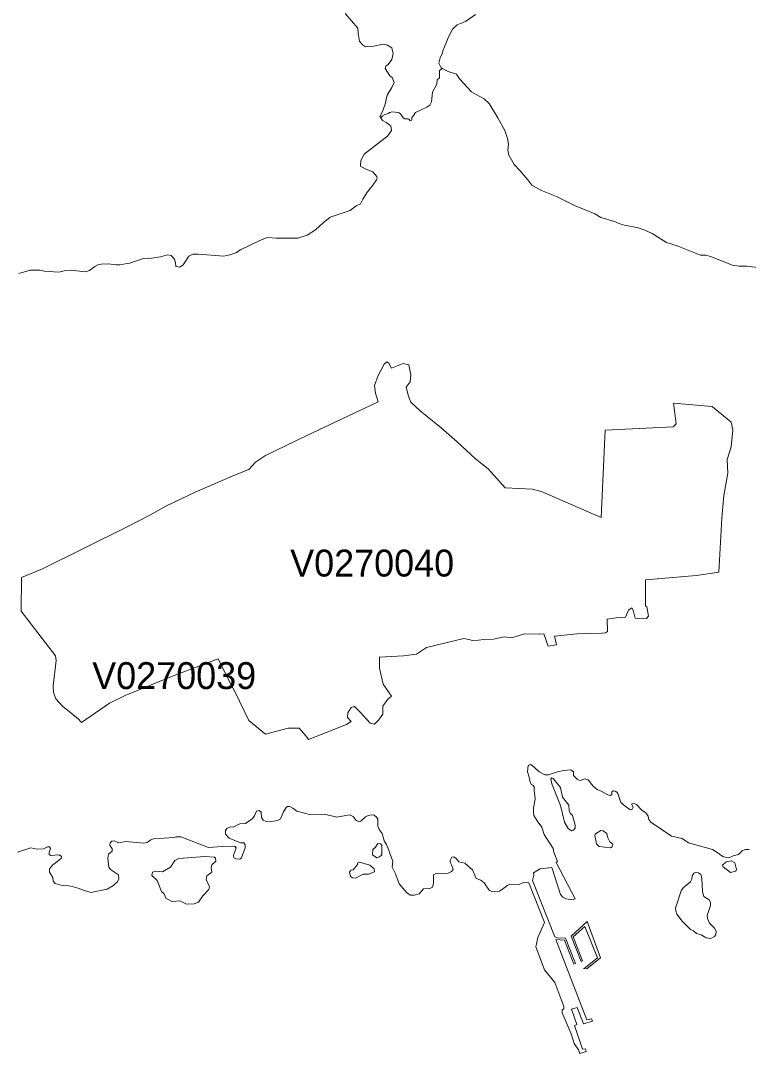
# Model space of a CAD drawing. Extents: x 369010 to 735936, y 6377141 to 6616555.
# Drawn here: x 403626 to 406332, y 6453628 to 6457471 of the extents above; entities that cross this region are included whole.
import ezdxf
from ezdxf.enums import TextEntityAlignment as Align

# ---------------------------------------------------------------- set-up
doc = ezdxf.new("R2010")
doc.units = 0
doc.header["$LTSCALE"] = 40
doc.layers.add('3', color=7, linetype='Continuous', lineweight=13)
doc.layers.add('4', color=7, linetype='Continuous')

msp = doc.modelspace()

# ---------------------------------------------------------------- linework, layer by layer
at = {"layer": '3'}
for points in [[(404891.8, 6456950.33), (404904.22, 6456973.66), (404991.93, 6457042.18), (405005.51, 6457061.38), (405002.86, 6457079.25), (404984.98, 6457091.5), (404971.25, 6457099.78), (404965.12, 6457108.55), (404965.12, 6457108.71), (404961.65, 6457113.51), (404971.25, 6457132.71), (404982.33, 6457160.02), (404989.12, 6457192.95), (405007, 6457221.75), (405015.1, 6457240.95), (405008.32, 6457258.66), (404998.72, 6457265.61), (404982.33, 6457292.92), (404983.66, 6457301.19), (404993.26, 6457308.15), (405007, 6457325.85), (405010.97, 6457347.87), (405007, 6457369.71), (404990.44, 6457379.31), (404974.06, 6457383.45), (404938.48, 6457375.17), (404908.35, 6457373.85), (404897.27, 6457380.64), (404886.34, 6457394.37), (404880.88, 6457424.49), (404879.56, 6457442.37), (404832.88, 6457497.15)], [(404832.88, 6457497.15), (404879.56, 6457442.37), (404880.88, 6457424.49), (404886.34, 6457394.37), (404897.27, 6457380.64), (404908.35, 6457373.85), (404938.48, 6457375.17), (404974.06, 6457383.45), (404990.44, 6457379.31), (405007, 6457369.71), (405010.97, 6457347.87), (405007, 6457325.85), (404993.26, 6457308.15), (404983.66, 6457301.19), (404982.33, 6457292.92), (404998.72, 6457265.61), (405008.32, 6457258.66), (405015.1, 6457240.95), (405007, 6457221.75), (404989.12, 6457192.95), (404982.33, 6457160.02), (404971.25, 6457132.71), (404961.65, 6457113.51), (404965.12, 6457108.71), (404972.24, 6457116.66), (404980.35, 6457121.13), (404994.75, 6457124.77), (404997.4, 6457128.41), (405000.21, 6457129.24), (405006.5, 6457131.06), (405031.82, 6457129.24), (405038.94, 6457123.77), (405048.87, 6457108.55), (405054.33, 6457104.91), (405066.08, 6457105.73), (405069.72, 6457103.91), (405074.19, 6457098.45), (405081.47, 6457100.27), (405081.47, 6457110.2), (405091.4, 6457121.13), (405091.4, 6457123.77), (405094.05, 6457129.24), (405115.73, 6457139.17), (405136.58, 6457148.27), (405147.34, 6457156.38), (405153.63, 6457168.96), (405158.27, 6457204.21), (405174.49, 6457234.17), (405175.31, 6457250.38), (405183.42, 6457257.67), (405184.42, 6457284.64), (405193.52, 6457292.59), (405189.88, 6457294.57), (405181.44, 6457312.12), (405182.26, 6457317.41), (405186.4, 6457331.98), (405195.01, 6457351.18), (405196, 6457357.8), (405208.08, 6457387.75), (405219.01, 6457412.74), (405233.9, 6457440.38), (405248.96, 6457455.28), (405280.74, 6457467.86), (405318.31, 6457493.68)], [(405318.31, 6457493.68), (405280.74, 6457467.86), (405248.96, 6457455.28), (405233.9, 6457440.38), (405219.01, 6457412.74), (405208.08, 6457387.75), (405196, 6457357.8), (405195.01, 6457351.18), (405186.4, 6457331.98), (405182.26, 6457317.41), (405181.44, 6457312.12), (405189.88, 6457294.57), (405193.52, 6457292.59), (405216.52, 6457281.17), (405246.48, 6457271.07), (405258.56, 6457253.86), (405302.92, 6457206.36), (405328.57, 6457190.47), (405349.42, 6457180.38), (405368.62, 6457162.01), (405401.23, 6457109.54), (405426.88, 6457061.54), (405436.81, 6457032.25), (405440.12, 6457010.57), (405438.46, 6456988.89), (405441.77, 6456969.69), (405460.97, 6456935.6), (405482.82, 6456912.92), (405512.78, 6456878.83), (405527.01, 6456858.8), (405562.92, 6456838.61), (405618.53, 6456816.93), (405685.73, 6456782.5), (405725.12, 6456767.28), (405761.2, 6456751.39), (405784.2, 6456738.32), (405834.18, 6456723.25), (405854.38, 6456714.15), (405872.25, 6456709.35), (405923.23, 6456699.26), (405947.22, 6456691.31), (405975.19, 6456678.4), (406027.99, 6456645.14), (406068.21, 6456632.56), (406154.1, 6456598.3), (406173.8, 6456598.3), (406192.17, 6456593.33), (406273.93, 6456560.73), (406297.26, 6456556.59), (406326.23, 6456557.42), (406377.2, 6456550.8)], [(406377.2, 6456550.8), (406326.23, 6456557.42), (406297.26, 6456556.59), (406273.93, 6456560.73), (406192.17, 6456593.33), (406173.8, 6456598.3), (406154.1, 6456598.3), (406068.21, 6456632.56), (406027.99, 6456645.14), (405975.19, 6456678.4), (405947.22, 6456691.31), (405923.23, 6456699.26), (405872.25, 6456709.35), (405854.38, 6456714.15), (405834.18, 6456723.25), (405784.2, 6456738.32), (405761.2, 6456751.39), (405725.12, 6456767.28), (405685.73, 6456782.5), (405618.53, 6456816.93), (405562.92, 6456838.61), (405527.01, 6456858.8), (405512.78, 6456878.83), (405482.82, 6456912.92), (405460.97, 6456935.6), (405441.77, 6456969.69), (405438.46, 6456988.89), (405440.12, 6457010.57), (405436.81, 6457032.25), (405426.88, 6457061.54), (405401.23, 6457109.54), (405368.62, 6457162.01), (405349.42, 6457180.38), (405328.57, 6457190.47), (405302.92, 6457206.36), (405258.56, 6457253.86), (405246.48, 6457271.07), (405216.52, 6457281.17), (405193.52, 6457292.59), (405184.42, 6457284.64), (405183.42, 6457257.67), (405175.31, 6457250.38), (405174.49, 6457234.17), (405158.27, 6457204.21), (405153.63, 6457168.96), (405147.34, 6457156.38), (405136.58, 6457148.27), (405115.73, 6457139.17), (405094.05, 6457129.24), (405091.4, 6457123.77), (405091.4, 6457121.13), (405081.47, 6457110.2), (405081.47, 6457100.27), (405074.19, 6457098.45), (405069.72, 6457103.91), (405066.08, 6457105.73), (405054.33, 6457104.91), (405048.87, 6457108.55), (405038.94, 6457123.77), (405031.82, 6457129.24), (405006.5, 6457131.06), (405000.21, 6457129.24), (404997.4, 6457128.41), (404994.75, 6457124.77), (404980.35, 6457121.13), (404972.24, 6457116.66), (404965.12, 6457108.71), (404965.12, 6457108.55), (404971.25, 6457099.78), (404984.98, 6457091.5), (405002.86, 6457079.25), (405005.51, 6457061.38), (404991.93, 6457042.18), (404904.22, 6456973.66), (404891.8, 6456950.33), (404890.48, 6456929.8), (404909.68, 6456917.56), (404935.66, 6456907.96), (404950.72, 6456891.41), (404952.05, 6456883.3), (404949.73, 6456878.5), (404935.83, 6456858.14), (404916.13, 6456834.14), (404898.09, 6456806.67), (404889.49, 6456789.62), (404873.27, 6456781.84), (404862.18, 6456773.24), (404851.92, 6456763.8), (404777.28, 6456739.8)], [(403619.24, 6456529.61), (403661.94, 6456542.03), (403697.86, 6456542.03), (403713.58, 6456538.55), (403768.03, 6456535.41), (403788.22, 6456539.21), (403813.55, 6456541.7), (403867.5, 6456536.57), (403882.06, 6456540.87), (403902.42, 6456555.93), (403913.18, 6456562.38), (403924.93, 6456564.54), (403951.74, 6456565.69), (403980.7, 6456562.38), (403995.1, 6456562.38), (404021.92, 6456567.35), (404032.51, 6456568.34), (404049.06, 6456574.8), (404082.49, 6456585.22), (404112.61, 6456586.38), (404146.04, 6456592.34), (404172.52, 6456599.29), (404186.26, 6456597.47), (404198.18, 6456582.91), (404202.48, 6456570.16), (404203.47, 6456556.43), (404218.04, 6456553.78), (404230.78, 6456561.56), (404251.47, 6456594.16), (404266.86, 6456601.77), (404286.56, 6456601.61), (404381.72, 6456593.83), (404403.73, 6456598.96), (404425.75, 6456607.4), (404443.12, 6456618.49), (404513.3, 6456651.59), (404542.43, 6456663.51), (404575.86, 6456661.02), (404608.46, 6456661.85), (404657.29, 6456661.85), (404691.54, 6456672.11), (404722.49, 6456691.81), (404751.62, 6456718.45), (404777.28, 6456739.8), (404851.92, 6456763.8), (404862.18, 6456773.24), (404873.27, 6456781.84), (404889.49, 6456789.62), (404898.09, 6456806.67), (404916.13, 6456834.14), (404935.83, 6456858.14), (404949.73, 6456878.5), (404952.05, 6456883.3), (404950.72, 6456891.41), (404935.66, 6456907.96), (404909.68, 6456917.56), (404890.48, 6456929.8), (404891.8, 6456950.33)], [(404777.28, 6456739.8), (404751.62, 6456718.45), (404722.49, 6456691.81), (404691.54, 6456672.11), (404657.29, 6456661.85), (404608.46, 6456661.85), (404575.86, 6456661.02), (404542.43, 6456663.51), (404513.3, 6456651.59), (404443.12, 6456618.49), (404425.75, 6456607.4), (404403.73, 6456598.96), (404381.72, 6456593.83), (404286.56, 6456601.61), (404266.86, 6456601.77), (404251.47, 6456594.16), (404230.78, 6456561.56), (404218.04, 6456553.78), (404203.47, 6456556.43), (404202.48, 6456570.16), (404198.18, 6456582.91), (404186.26, 6456597.47), (404172.52, 6456599.29), (404146.04, 6456592.34), (404112.61, 6456586.38), (404082.49, 6456585.22), (404049.06, 6456574.8), (404032.51, 6456568.34), (404021.92, 6456567.35), (403995.1, 6456562.38), (403980.7, 6456562.38), (403951.74, 6456565.69), (403924.93, 6456564.54), (403913.18, 6456562.38), (403902.42, 6456555.93), (403882.06, 6456540.87), (403867.5, 6456536.57), (403813.55, 6456541.7), (403788.22, 6456539.21), (403768.03, 6456535.41), (403713.58, 6456538.55), (403697.86, 6456542.03), (403661.94, 6456542.03), (403619.24, 6456529.61)], [(404687.41, 6455925.86), (404956.19, 6456052.96), (404945.76, 6456084.24), (404941.79, 6456113.04), (404956.19, 6456150.94), (404978.36, 6456192.81), (404987.47, 6456200.76), (404995.41, 6456196.79), (405005.84, 6456177.09), (405048.87, 6456195.46), (405069.89, 6456190.17), (405077.67, 6456152.27), (405075.02, 6456127.44), (405059.29, 6456106.59), (405068.56, 6456073.82), (405077.67, 6456051.64), (405111.59, 6456019.03), (405190.04, 6455956.14), (405249.62, 6455903.18), (405317.48, 6455840.46), (405364.65, 6455802.56), (405428.53, 6455731.89)], [(405529.16, 6455727.91), (405428.53, 6455731.89), (405364.65, 6455802.56), (405317.48, 6455840.46), (405249.62, 6455903.18), (405190.04, 6455956.14), (405111.59, 6456019.03), (405077.67, 6456051.64), (405068.56, 6456073.82), (405059.29, 6456106.59), (405075.02, 6456127.44), (405077.67, 6456152.27), (405069.89, 6456190.17), (405048.87, 6456195.46), (405005.84, 6456177.09), (404995.41, 6456196.79), (404987.47, 6456200.76), (404978.36, 6456192.81), (404956.19, 6456150.94), (404941.79, 6456113.04), (404945.76, 6456084.24), (404956.19, 6456052.96)], [(404956.19, 6456052.96), (404687.41, 6455925.86), (404536.3, 6455852.87), (404499.73, 6455828.04), (404474.9, 6455800.57), (404421.44, 6455779.72), (404275.3, 6455716), (404168.22, 6455665.02), (404106.82, 6455630.93), (404022.41, 6455587.07), (403707.46, 6455431.5), (403629.17, 6455398.73), (403628.02, 6455273.27), (403755.95, 6455106.78), (403758.6, 6455089.73), (403746.85, 6454995.72), (403748.17, 6454970.9), (403757.27, 6454947.4), (403782.1, 6454919.92), (403839.53, 6454872.92), (403852.6, 6454858.69), (403956.87, 6454931.84), (404014.3, 6454959.31), (404197.02, 6455033.79), (404361.03, 6455096.35), (404401.58, 6455012.77), (404422.93, 6454974.87), (404475.23, 6454866.46), (404536.63, 6454815.32), (404621.54, 6454837.67), (404661.92, 6454837.67), (404686.74, 6454810.19), (404697.17, 6454795.79), (404838.02, 6454851.9), (404854.9, 6454863.65), (404841.82, 6454878.05), (404843.15, 6454895.1), (404854.9, 6454914.79), (404867.97, 6454918.6), (404890.15, 6454896.42), (404925.57, 6454857.2), (404942.45, 6454853.22), (404956.85, 6454867.62), (404972.57, 6454889.8), (404972.57, 6454919.92), (404992.1, 6454946.07), (405005.17, 6454957.82), (404973.89, 6455002.34), (404960.82, 6455061.1), (404960.82, 6455102.97), (405049.7, 6455106.94), (405098.02, 6455113.4), (405135.59, 6455138.06), (405273.95, 6455171.99), (405297.62, 6455166.69), (405310.53, 6455162.88), (405347.93, 6455168.01), (405384.51, 6455169.34), (405423.73, 6455178.44), (405452.53, 6455174.47), (405499.53, 6455188.87), (405555.64, 6455187.54), (405571.36, 6455188.87), (405588.41, 6455143.19), (405618.37, 6455148.32), (405611.91, 6455181.09), (405694.17, 6455188.87), (405785.69, 6455191.51), (405800.75, 6455192.84), (405808.7, 6455197.97), (405807.37, 6455243.81), (405841.3, 6455248.94), (405875.23, 6455251.59), (405886.98, 6455277.74), (405898.73, 6455285.69), (405904.03, 6455277.74), (405911.81, 6455247.79), (405933.98, 6455245.14), (405953.68, 6455246.46), (405961.46, 6455255.56), (405955, 6455289.49), (405949.71, 6455293.47), (405949.71, 6455390.29), (406139.21, 6455405.84), (406222.29, 6455418.59), (406234.21, 6455620), (406240.66, 6455704.41), (406256.22, 6455786.83), (406253.74, 6455837.81), (406268.14, 6455884.81), (406274.59, 6455948.7), (406268.14, 6455976.17), (406197.47, 6456034.92), (406053.81, 6456048), (406064.23, 6455970.87), (406052.48, 6455959.12), (405800.42, 6455947.37), (405784.7, 6455621.83), (405565.74, 6455717.49), (405529.16, 6455727.91)], [(405428.53, 6455731.89), (405529.16, 6455727.91), (405565.74, 6455717.49), (405784.7, 6455621.83), (405800.42, 6455947.37), (406052.48, 6455959.12), (406064.23, 6455970.87), (406053.81, 6456048), (406197.47, 6456034.92), (406268.14, 6455976.17), (406274.59, 6455948.7), (406268.14, 6455884.81), (406253.74, 6455837.81), (406256.22, 6455786.83), (406240.66, 6455704.41), (406234.21, 6455620), (406222.29, 6455418.59), (406139.21, 6455405.84), (405949.71, 6455390.29), (405949.71, 6455293.47), (405955, 6455289.49), (405961.46, 6455255.56), (405953.68, 6455246.46), (405933.98, 6455245.14), (405911.81, 6455247.79), (405904.03, 6455277.74), (405898.73, 6455285.69), (405886.98, 6455277.74), (405875.23, 6455251.59), (405841.3, 6455248.94), (405807.37, 6455243.81), (405808.7, 6455197.97), (405800.75, 6455192.84), (405785.69, 6455191.51), (405694.17, 6455188.87), (405611.91, 6455181.09), (405618.37, 6455148.32), (405588.41, 6455143.19), (405571.36, 6455188.87), (405555.64, 6455187.54), (405499.53, 6455188.87), (405452.53, 6455174.47), (405423.73, 6455178.44), (405384.51, 6455169.34), (405347.93, 6455168.01), (405310.53, 6455162.88), (405297.62, 6455166.69), (405273.95, 6455171.99), (405135.59, 6455138.06), (405098.02, 6455113.4), (405049.7, 6455106.94), (404960.82, 6455102.97), (404960.82, 6455061.1), (404973.89, 6455002.34), (405005.17, 6454957.82), (404992.1, 6454946.07), (404972.57, 6454919.92), (404972.57, 6454889.8), (404956.85, 6454867.62), (404942.45, 6454853.22), (404925.57, 6454857.2), (404890.15, 6454896.42), (404867.97, 6454918.6), (404854.9, 6454914.79), (404843.15, 6454895.1), (404841.82, 6454878.05), (404854.9, 6454863.65), (404838.02, 6454851.9), (404697.17, 6454795.79), (404686.74, 6454810.19), (404661.92, 6454837.67), (404621.54, 6454837.67), (404536.63, 6454815.32), (404475.23, 6454866.46), (404422.93, 6454974.87), (404401.58, 6455012.77), (404361.03, 6455096.35), (404197.02, 6455033.79), (404014.3, 6454959.31), (403956.87, 6454931.84), (403852.6, 6454858.69), (403839.53, 6454872.92), (403782.1, 6454919.92), (403757.27, 6454947.4), (403748.17, 6454970.9), (403746.85, 6454995.72), (403758.6, 6455089.73), (403755.95, 6455106.78), (403628.02, 6455273.27), (403629.17, 6455398.73), (403707.46, 6455431.5), (404022.41, 6455587.07), (404106.82, 6455630.93), (404168.22, 6455665.02), (404275.3, 6455716), (404421.44, 6455779.72), (404474.9, 6455800.57), (404499.73, 6455828.04), (404536.3, 6455852.87), (404687.41, 6455925.86)], [(405640.05, 6453790.19), (405640.05, 6453778.61), (405673.81, 6453700.82), (405684.9, 6453664.41), (405700.46, 6453641.57), (405705.59, 6453628.33), (405729.25, 6453635.61), (405726.44, 6453645.38), (405716.18, 6453643.72), (405686.06, 6453731.6), (405694.17, 6453735.58), (405674.8, 6453792.18), (405695.33, 6453799.46), (405719.16, 6453737.56), (405752.26, 6453748.65), (405749.11, 6453757.09), (405732.23, 6453752.46), (405617.04, 6454051.52), (405649.15, 6454049.7), (405683.08, 6453960.5), (405689.2, 6453962.65), (405652.3, 6454056.65), (405622.17, 6454058.31), (405613.24, 6454061.95), (405529.66, 6454271.31), (405534.62, 6454291.67), (405533.79, 6454300.44), (405558.79, 6454315.17), (405558.79, 6454315.17), (405601.49, 6454319.97), (405601.65, 6454319.97), (405633.92, 6454219.84), (405642.36, 6454208.92), (405654.12, 6454203.46), (405654.12, 6454203.46), (405680.6, 6454199.15), (405680.76, 6454199.15), (405688.04, 6454203.46), (405617.37, 6454337.85), (405622.84, 6454341.65), (405622.84, 6454341.82), (405609.43, 6454377.24), (405605.95, 6454390.81), (405605.95, 6454390.81), (405572.69, 6454442.28), (405564.08, 6454470.25), (405564.08, 6454470.25), (405547.53, 6454493.25), (405534.79, 6454513.61), (405534.79, 6454513.78), (405532.8, 6454528.67), (405532.8, 6454542.24), (405539.42, 6454574.02), (405538.76, 6454587.26), (405535.28, 6454604.97), (405535.45, 6454619.86), (405531.15, 6454625.82), (405525.19, 6454628.14), (405525.19, 6454628.14), (405517.91, 6454646.51), (405517.41, 6454655.45), (405511.29, 6454676.14), (405514.1, 6454698.97), (405518.73, 6454702.28), (405526.51, 6454702.28), (405553.99, 6454675.97), (405553.99, 6454675.8), (405575.67, 6454664.72), (405575.67, 6454664.72), (405589.07, 6454664.22), (405622.84, 6454675.97), (405646.5, 6454681.1), (405671.99, 6454683.25), (405681.59, 6454675.97), (405681.59, 6454662.4), (405681.59, 6454662.23), (405697.48, 6454646.84), (405697.64, 6454646.84), (405707.08, 6454643.03), (405724.79, 6454649.49), (405737.2, 6454646.01), (405755.4, 6454622.18), (405770.13, 6454610.43), (405785.03, 6454603.98), (405809.52, 6454589.74), (405818.46, 6454587.59), (405825.25, 6454591.07), (405825.25, 6454601), (405830.71, 6454604.97), (405837.16, 6454604.14), (405843.78, 6454599.84), (405847.59, 6454595.53), (405847.59, 6454595.53), (405858.35, 6454562.1), (405858.35, 6454562.1), (405874.07, 6454547.87), (405892.11, 6454535.95), (405899.72, 6454534.63), (405903.7, 6454544.73), (405898.57, 6454552.5)], [(405898.57, 6454552.5), (405899.06, 6454557.14), (405906.18, 6454558.3), (405916.44, 6454553.99), (405936.3, 6454533.31), (405952.85, 6454521.39), (405959.47, 6454511.29), (405962.12, 6454498.55), (405969.73, 6454488.95), (406046.53, 6454436.32), (406086.91, 6454427.38), (406109.58, 6454412.16), (406198.95, 6454386.34), (406213.35, 6454378.23), (406237.52, 6454361.35), (406249.76, 6454356.71), (406260.03, 6454355.39), (406275.42, 6454363.5), (406295.61, 6454368.63), (406309.18, 6454381.87), (406321.1, 6454387.33), (406335.5, 6454386.34)], [(403614.44, 6454376.57), (403663.93, 6454393.45), (403686.44, 6454388.16), (403710.93, 6454389.48), (403726.49, 6454396.76), (403733.77, 6454396.43), (403737.25, 6454390.14), (403731.62, 6454375.58), (403732.28, 6454367.64), (403738.74, 6454364.99), (403769.69, 6454366.64), (403777.63, 6454361.02), (403776.31, 6454352.74), (403746.19, 6454329.9), (403733.61, 6454314.34), (403732.95, 6454301.93), (403745.85, 6454282.73), (403747.18, 6454268.5), (403754.46, 6454260.55), (403780.94, 6454252.61), (403805.44, 6454251.62), (403817.35, 6454249.63), (403843.67, 6454241.69), (403852.27, 6454238.05), (403886.7, 6454226.79), (403886.7, 6454226.79), (403886.86, 6454226.79), (403947.44, 6454239.37), (403947.6, 6454239.37), (403968.79, 6454251.29), (403984.68, 6454265.85), (403990.97, 6454275.78), (403989.97, 6454292), (403960.51, 6454312.69), (403953.89, 6454321.29), (403949.92, 6454354.06), (403952.57, 6454368.96), (403966.14, 6454380.55), (403966.14, 6454390.14), (403957.87, 6454401.73), (403959.19, 6454411.99), (403964.82, 6454418.28), (403974.08, 6454418.61), (403989.97, 6454411.66), (404016.62, 6454416.96), (404084.81, 6454410.67), (404097.05, 6454413.31), (404110.29, 6454422.58), (404119.56, 6454425.89), (404119.73, 6454425.89), (404196.85, 6454431.85), (404202.81, 6454433.51), (404222.34, 6454433.84), (404324.62, 6454394.78), (404375.93, 6454398.09), (404422.27, 6454399.58), (404427.57, 6454393.29), (404425.58, 6454385.01), (404417.8, 6454365.65), (404417.8, 6454365.65), (404419.29, 6454356.38), (404427.23, 6454351.75), (404440.81, 6454350.26), (404447.59, 6454355.39), (404461.16, 6454393.12), (404460.83, 6454404.54), (404456.53, 6454411), (404443.45, 6454412.16), (404401.75, 6454429.2), (404388.18, 6454443.93), (404388.18, 6454457.84), (404392.48, 6454465.45), (404406.38, 6454470.58), (404416.31, 6454470.25), (404416.48, 6454470.25), (404440.97, 6454482.66), (404441.14, 6454482.83), (404462.32, 6454483.82), (404487.48, 6454501.2), (404496.08, 6454511.62), (404503.37, 6454530), (404512.97, 6454531.98), (404520.58, 6454526.02), (404521.9, 6454505.83)], [(404521.9, 6454505.83), (404528.36, 6454496.07), (404538.95, 6454491.27), (404552.36, 6454490.11), (404581.65, 6454494.91), (404592.24, 6454501.03), (404604.16, 6454527.35), (404612.93, 6454542.57), (404618.39, 6454547.37), (404626.83, 6454547.37), (404635.94, 6454542.24), (404637.92, 6454540.09), (404653.15, 6454530), (404653.15, 6454530), (404681.95, 6454521.39), (404700.32, 6454517.58), (404756.26, 6454518.08), (404802.6, 6454507.16), (404849.6, 6454515.93), (404862.18, 6454509.31), (404873.76, 6454495.24), (404884.19, 6454491.43), (404891.47, 6454492.26), (404908.02, 6454508.31), (404918.45, 6454513.78), (404931.69, 6454515.27), (404940.96, 6454513.94), (404949.9, 6454507.16), (404954.53, 6454499.38), (404954.53, 6454474.55), (404959.33, 6454460.65), (404970.75, 6454446.91), (404977.87, 6454418.61), (404987.3, 6454405.54), (404998.72, 6454374.26), (404999.22, 6454372.44), (405009.64, 6454343.31), (405009.64, 6454343.31), (405008.15, 6454320.47), (405020.07, 6454296.14), (405034.14, 6454258.57), (405034.3, 6454258.57), (405061.94, 6454225.96), (405061.94, 6454225.96), (405076.01, 6454216.7), (405089.09, 6454216.53), (405108.12, 6454221.99), (405124.17, 6454240.03), (405148.34, 6454242.02), (405157.27, 6454246.65), (405161.08, 6454259.73), (405161.41, 6454292.33), (405169.85, 6454296.97), (405180.11, 6454298.79), (405195.84, 6454296.3), (405216.19, 6454298.29), (405228.77, 6454304.74), (405234.4, 6454312.03), (405228.6, 6454329.74), (405224.3, 6454337.02), (405223.31, 6454346.29), (405229.6, 6454358.53), (405236.88, 6454359.36), (405246.31, 6454353.4), (405255.09, 6454341.49), (405255.09, 6454341.49), (405277.93, 6454336.52), (405277.93, 6454336.52), (405306.89, 6454311.03), (405306.89, 6454311.03), (405320.29, 6454278.93), (405320.29, 6454278.93), (405337.67, 6454272.47), (405349.59, 6454262.87), (405368.29, 6454234.9), (405378.72, 6454230.6), (405378.72, 6454230.6), (405406.52, 6454231.76), (405406.69, 6454231.76), (405406.69, 6454231.76), (405432.17, 6454248.8), (405435.98, 6454252.61), (405445.75, 6454257.74), (405479.51, 6454256.75), (405479.51, 6454256.75), (405496.06, 6454264.03), (405496.06, 6454264.03), (405515.92, 6454262.87), (405573.85, 6454115.74), (405549.85, 6454059.14), (405542.23, 6454025.21), (405542.23, 6454025.21), (405574.67, 6453939.15), (405574.67, 6453939.15), (405574.67, 6453939.15), (405612.91, 6453891.32), (405612.91, 6453891.32), (405646.83, 6453802.77), (405646.67, 6453794.33), (405640.05, 6453790.19)]]:
    msp.add_lwpolyline(points, dxfattribs=at)
for points in [[(405674.64, 6454456.18), (405682.75, 6454459.16), (405688.54, 6454466.44), (405688.87, 6454476.7), (405678.78, 6454513.78), (405669.51, 6454522.38), (405666.36, 6454531.98), (405664.71, 6454552.34), (405641.21, 6454581.96), (405633.59, 6454617.55), (405606.78, 6454651.14), (405600.99, 6454653.3), (405598.34, 6454650.15), (405601.65, 6454631.12), (405633.92, 6454550.19), (405649.15, 6454488.95), (405662.06, 6454465.28)], [(405819.29, 6454392.79), (405826.57, 6454396.1), (405828.23, 6454406.36), (405817.63, 6454415.3), (405809.69, 6454430.36), (405806.71, 6454445.75), (405792.15, 6454456.68), (405783.37, 6454457.01), (405764.34, 6454445.59), (405761.69, 6454438.47), (405767.32, 6454408.35), (405777.75, 6454397.76)], [(404955.03, 6454408.85), (404946.09, 6454395.44), (404935.5, 6454386.5), (404935.17, 6454366.81), (404950.23, 6454356.05), (404960.82, 6454359.86), (404968.93, 6454367.47), (404969.76, 6454402.56), (404964.63, 6454407.52)], [(404310.55, 6454361.02), (404214.73, 6454353.4), (404200, 6454346.12), (404183.78, 6454321.46), (404153.66, 6454303.59), (404129.16, 6454305.57), (404115.92, 6454302.26), (404113.6, 6454290.01), (404133.96, 6454271.81), (404149.85, 6454230.43), (404160.11, 6454222.16), (404166.4, 6454205.94), (404188.58, 6454192.7), (404217.54, 6454195.35), (404243.19, 6454183.43), (404271.33, 6454185.08), (404287.55, 6454190.71), (404303.6, 6454214.88), (404326.44, 6454238.38), (404328.43, 6454247.98), (404315.85, 6454275.45), (404318.83, 6454289.02), (404337.37, 6454301.93), (404335.05, 6454320.3), (404337.37, 6454329.9), (404351.93, 6454343.14), (404351.27, 6454355.06), (404346.63, 6454358.7)], [(404885.68, 6454339.33), (404879.39, 6454336.52), (404878.23, 6454331.06), (404863.17, 6454311.03), (404854.4, 6454309.71), (404849.44, 6454302.1), (404853.24, 6454286.87), (404860.36, 6454281.41), (404870.95, 6454280.25), (404899.42, 6454294.98), (404919.28, 6454295.31), (404941.62, 6454303.75), (404940.79, 6454314.84), (404924.41, 6454328.08)], [(406268.63, 6454344.13), (406249.76, 6454340.99), (406236.86, 6454327.91), (406238.18, 6454321.96), (406265.82, 6454301.77), (406285.68, 6454305.9), (406288.99, 6454312.19), (406282.2, 6454337.68)], [(406192.33, 6454055.99), (406207.06, 6454062.94), (406211.7, 6454069.23), (406212.69, 6454082.47), (406207.06, 6454094.22), (406188.36, 6454113.26), (406180.09, 6454129.81), (406179.76, 6454140.73), (406191.34, 6454178.13), (406191.34, 6454191.21), (406186.87, 6454199.98), (406167.18, 6454211.9), (406161.39, 6454229.61), (406159.73, 6454280.42), (406155.76, 6454293.32), (406146.99, 6454300.11), (406137.22, 6454300.77), (406129.28, 6454298.29), (406123.32, 6454288.19), (406122.16, 6454275.78), (406117.2, 6454266.51), (406090.55, 6454244.17), (406082.61, 6454233.41), (406061.92, 6454168.7), (406063.24, 6454158.11), (406066.72, 6454146.36), (406085.75, 6454119.71), (406117.86, 6454089.42), (406128.62, 6454084.46), (406139.21, 6454074.36), (406157.58, 6454069.56), (406175.45, 6454058.31)], [(405733.56, 6454118.72), (405673.81, 6454064.93), (405711.05, 6453970.26), (405715.68, 6453972.74), (405680.93, 6454062.12), (405723.96, 6454100.18), (405771.13, 6453983.67), (405727.1, 6453947.59), (405719.82, 6453944.28), (405731.57, 6453942.62), (405782.38, 6453983.67)]]:
    msp.add_lwpolyline(points, close=True, dxfattribs=at)

# ---------------------------------------------------------------- texts
at = {"layer": '4'}
for s, p in [('V0270040', (404933.29, 6455402.44)), ('V0270039', (404197.02, 6454983.79))]:
    msp.add_text(s, height=100, dxfattribs=at).set_placement(p, align=Align.CENTER)

doc.saveas('drawing.dxf')
